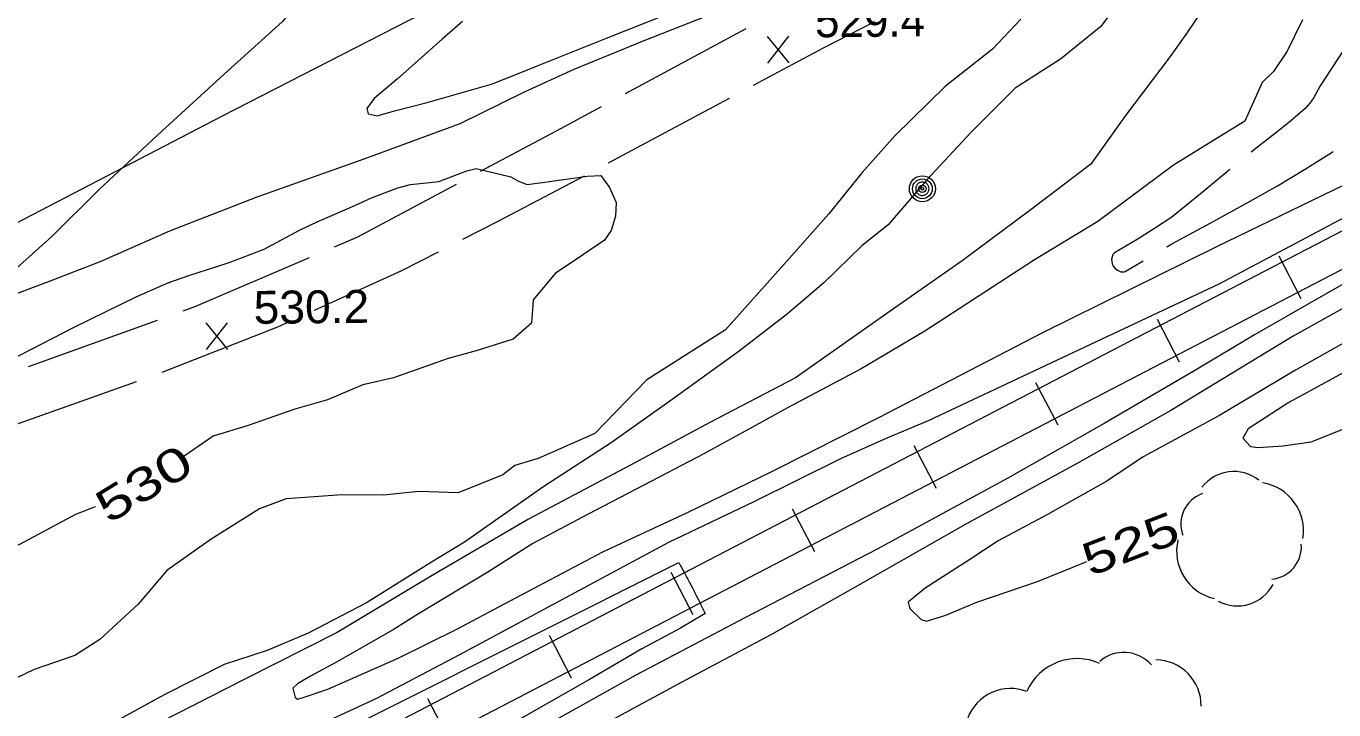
# Model space of a CAD drawing. Extents: x 2361284 to 2366480, y 6976556 to 6985346.
# Drawn here: x 2363543.7 to 2363734.5, y 6978376 to 6978475.7 of the extents above; entities that cross this region are included whole.
import ezdxf
from ezdxf.enums import TextEntityAlignment as Align

# ---------------------------------------------------------------- set-up
doc = ezdxf.new("R2010")
doc.units = 0
doc.header["$LTSCALE"] = 1.9
for name, color, linetype, lineweight in [('12', 7, 'Continuous', 13), ('13', 7, 'Continuous', 13), ('15', 7, 'Continuous', 13), ('16', 7, 'Continuous', 13), ('22', 7, 'Continuous', 13), ('29', 7, 'Continuous', 13), ('3', 7, 'Continuous', 13), ('4', 7, 'Continuous', 13)]:
    doc.layers.add(name, color=color, linetype=linetype, lineweight=lineweight)

msp = doc.modelspace()

# ---------------------------------------------------------------- linework, layer by layer
at = {"layer": '12'}
for p, q in [((2363655.029, 6978470.327), (2363651.912, 6978474.178)), ((2363651.949, 6978470.298), (2363654.992, 6978474.207)), ((2363573.112, 6978428.547), (2363569.995, 6978432.398)), ((2363570.032, 6978428.518), (2363573.075, 6978432.427))]:
    msp.add_line(p, q, dxfattribs=at)
for points in [[(2363737.784, 6978474.982), (2363732.461, 6978466.83)], [(2363578.447, 6978443.155), (2363583.591, 6978445.944), (2363586.18, 6978447.138), (2363591.678, 6978449.541), (2363594.118, 6978450.654), (2363597.944, 6978452.131), (2363599.79, 6978452.579), (2363603.905, 6978453.038), (2363608.03, 6978454.607), (2363609.397, 6978454.92), (2363614.409, 6978453.728), (2363615.435, 6978453.128), (2363616.76, 6978452.6), (2363619.077, 6978452.902), (2363625.549, 6978453.804), (2363627.588, 6978453.893), (2363628.814, 6978452.135), (2363629.785, 6978449.973), (2363629.724, 6978447.982), (2363629.064, 6978445.866), (2363628.088, 6978444.497), (2363623.845, 6978441.576), (2363620.943, 6978439.679), (2363617.68, 6978435.777), (2363617.442, 6978432.396), (2363614.755, 6978430.02), (2363609.389, 6978428.358), (2363605.31, 6978427.219), (2363597.317, 6978424.423), (2363592.837, 6978423.381), (2363587.657, 6978421.191), (2363582.919, 6978419.826), (2363576.082, 6978417.441), (2363571.007, 6978415.893), (2363566.138, 6978412.546)], [(2363515.594, 6978411.616), (2363518.509, 6978413.173), (2363522.787, 6978415.444), (2363524.253, 6978416.387), (2363527.009, 6978418.544), (2363530.255, 6978421.065), (2363531.851, 6978422.057), (2363535.169, 6978423.822), (2363550.704, 6978431.801), (2363559.863, 6978436.28), (2363564.543, 6978438.302), (2363567.454, 6978439.34), (2363571.386, 6978440.571), (2363573.335, 6978441.236), (2363578.447, 6978443.155)], [(2363736.285, 6978429.666), (2363728.944, 6978425.535), (2363717.766, 6978418.838), (2363706.733, 6978412.903), (2363701.405, 6978409.342), (2363692.771, 6978404.45), (2363685.558, 6978400.611), (2363681.275, 6978397.83), (2363674.903, 6978393.72), (2363672.432, 6978391.686), (2363672.548, 6978391.087), (2363672.732, 6978390.669), (2363672.792, 6978390.619), (2363674.316, 6978389.144), (2363675.098, 6978388.921), (2363677.93, 6978389.808), (2363682.443, 6978391.691), (2363691.274, 6978394.685), (2363698.497, 6978397.624)], [(2363553.773, 6978405.607), (2363550.904, 6978404.47), (2363542.745, 6978400.103), (2363533.897, 6978396.749), (2363528.23, 6978395.285), (2363522.714, 6978393.673), (2363515.296, 6978392.472), (2363509.674, 6978393.779), (2363505.594, 6978395.81), (2363501.625, 6978396.652), (2363499.643, 6978397.893), (2363497.188, 6978401.55), (2363500.058, 6978404.697), (2363506.655, 6978407.31), (2363514.191, 6978410.922), (2363515.594, 6978411.616)]]:
    msp.add_lwpolyline(points, dxfattribs=at)
at = {"layer": '13'}
for points in [[(2363600.209, 6978512.536), (2363600.592, 6978511.109), (2363600.693, 6978508.96), (2363599.919, 6978505.103), (2363598.289, 6978499.947), (2363594.732, 6978494.432), (2363590.634, 6978488.813), (2363585.928, 6978482.049), (2363581.052, 6978476.332), (2363572.594, 6978468.7), (2363563.503, 6978460.394), (2363554.453, 6978451.948), (2363547.468, 6978445.02), (2363541.3, 6978439.531)], [(2363735.594, 6978508.633), (2363734.052, 6978504.578), (2363729.975, 6978496.959), (2363725.354, 6978492.744), (2363721.346, 6978488.226), (2363717.887, 6978481.833), (2363712.937, 6978474.476), (2363710.648, 6978471.273), (2363704.149, 6978462.671), (2363699.066, 6978455.553), (2363690.18, 6978448.807), (2363680.32, 6978441.463), (2363669.799, 6978434.103), (2363655.97, 6978424.421), (2363643.482, 6978417.882), (2363631.81, 6978411.601), (2363617.015, 6978403.77), (2363602.732, 6978395.423), (2363589.099, 6978387.263), (2363575.424, 6978380.372), (2363558.465, 6978371.731)], [(2363704.87, 6978481.529), (2363700.535, 6978475.618), (2363694.65, 6978470.861), (2363688.02, 6978466.658), (2363681.602, 6978460.217), (2363675.166, 6978453.296), (2363669.509, 6978446.701)], [(2363540.633, 6978436.075), (2363547.1, 6978438.506), (2363554.643, 6978441.418), (2363564.671, 6978445.814), (2363577.425, 6978450.775), (2363593.044, 6978456.335), (2363607.054, 6978461.507), (2363616.442, 6978466.087), (2363623.661, 6978469.416), (2363633.891, 6978473.574), (2363645.927, 6978478.319)], [(2363688.874, 6978476.687), (2363684.746, 6978472.337), (2363677.867, 6978466.941), (2363670.475, 6978459.681), (2363665.726, 6978454.336), (2363660.843, 6978448.338), (2363653.877, 6978440.482), (2363645.783, 6978431.395), (2363634.281, 6978424.105), (2363626.706, 6978416.272), (2363618.4, 6978412.653), (2363615, 6978411.631), (2363613.283, 6978410.264), (2363606.726, 6978407.632), (2363600.984, 6978407.817), (2363595.84, 6978407.298), (2363589.798, 6978407.361), (2363581.643, 6978406.763), (2363577.762, 6978405.288), (2363570.69, 6978400.899), (2363564.222, 6978396.307), (2363560.069, 6978391.398), (2363554.437, 6978386.234), (2363550.819, 6978383.918), (2363544.867, 6978381.872), (2363536.944, 6978378.096)], [(2363729.958, 6978476.588), (2363727.731, 6978472.055), (2363725.719, 6978469.086), (2363724.095, 6978467.451), (2363721.537, 6978461.807), (2363711.149, 6978455.408), (2363700.096, 6978447.181), (2363690.729, 6978441.512), (2363674.836, 6978431.192), (2363665.558, 6978425.732), (2363654.812, 6978420.01), (2363649.678, 6978417.221), (2363642.595, 6978413.333), (2363636.087, 6978409.941), (2363625.738, 6978404.513), (2363617.638, 6978400.255), (2363611.077, 6978396.053), (2363600.944, 6978389.986), (2363597.426, 6978387.763), (2363589.339, 6978383.115), (2363585.2, 6978380.875), (2363583.28, 6978379.757), (2363582.616, 6978379.14), (2363582.979, 6978377.764), (2363583.361, 6978377.567), (2363584.149, 6978377.785), (2363587.728, 6978378.979), (2363597.986, 6978383.537), (2363606.535, 6978387.759), (2363613.501, 6978391.466), (2363627.88, 6978399.043), (2363640.206, 6978404.75), (2363652.51, 6978410.727), (2363668.046, 6978418.555), (2363692.179, 6978431.046), (2363717.381, 6978443.516), (2363748.62, 6978458.614)], [(2363607.403, 6978476.362), (2363604.397, 6978473.774), (2363597.883, 6978467.991), (2363594.5, 6978465.128), (2363593.424, 6978463.668), (2363593.591, 6978462.89), (2363594.914, 6978462.602), (2363597.477, 6978463.347), (2363602.245, 6978464.572), (2363611.76, 6978467.252), (2363618.166, 6978469.854), (2363628.377, 6978473.912), (2363636.857, 6978477.273)], [(2363576.252, 6978369.08), (2363594.762, 6978377.666), (2363607, 6978384.072), (2363630.322, 6978396.616), (2363637.477, 6978400.424), (2363649.921, 6978406.362), (2363662.602, 6978412.663), (2363669.354, 6978415.668), (2363675.38, 6978418.175), (2363717.81, 6978438.115), (2363738.53, 6978449.077)], [(2363669.509, 6978446.701), (2363665.727, 6978443.715), (2363660.109, 6978438.231), (2363654.801, 6978433.74), (2363647.743, 6978428.303), (2363638.327, 6978421.463), (2363629.098, 6978414.935), (2363619.229, 6978408.571), (2363607.655, 6978400.43), (2363602.872, 6978397.505), (2363593.379, 6978391.614), (2363584.87, 6978387.173), (2363578.854, 6978384.636), (2363572.614, 6978382.595), (2363563.854, 6978378.192), (2363551.886, 6978371.639)], [(2363739.535, 6978440.146), (2363731.936, 6978435.834), (2363722.944, 6978430.649), (2363714.601, 6978425.668), (2363701.006, 6978417.719), (2363686.941, 6978409.765), (2363667.779, 6978399.352), (2363648.692, 6978389.44), (2363632.69, 6978381.067), (2363615.721, 6978371.556)], [(2363745.079, 6978439.669), (2363728.597, 6978430.493), (2363710.749, 6978419.662), (2363696.961, 6978411.85), (2363680.835, 6978403.046), (2363664.661, 6978393.882), (2363652.396, 6978386.935), (2363639.372, 6978380), (2363626.547, 6978373.079)], [(2363737.5, 6978425.986), (2363727.969, 6978420.785), (2363722.044, 6978416.949), (2363721.257, 6978415.601), (2363722.368, 6978414.372), (2363723.5, 6978414.223), (2363727.129, 6978414.497), (2363731.253, 6978415.086), (2363739.154, 6978418.222)], [(2363405.325, 6978282.56), (2363422.035, 6978290.09), (2363437.374, 6978297.536), (2363463.246, 6978310.152), (2363487.406, 6978322.973), (2363501.936, 6978330.311), (2363516.094, 6978337.026), (2363536.605, 6978346.452), (2363559.428, 6978357.839), (2363574.2, 6978365.031), (2363638.945, 6978397.468)], [(2363638.945, 6978397.468), (2363639.215, 6978396.989), (2363639.349, 6978396.749), (2363639.549, 6978396.389), (2363639.847, 6978395.847), (2363640.141, 6978395.303), (2363640.286, 6978395.03), (2363640.575, 6978394.484), (2363640.718, 6978394.209), (2363640.93, 6978393.797), (2363641.182, 6978393.302), (2363641.307, 6978393.055), (2363641.494, 6978392.683), (2363641.771, 6978392.124), (2363642.046, 6978391.563), (2363642.182, 6978391.282), (2363642.453, 6978390.72), (2363642.587, 6978390.438), (2363642.786, 6978390.014)], [(2363642.786, 6978390.014), (2363639.176, 6978387.9), (2363633.564, 6978384.896), (2363625.907, 6978380.392), (2363616.428, 6978375.023), (2363606.946, 6978369.802), (2363594.728, 6978363.286), (2363579.475, 6978355.059), (2363566.19, 6978348.184), (2363547.231, 6978337.432), (2363527.891, 6978326.808), (2363510.392, 6978318.242), (2363498.065, 6978311.463), (2363484.205, 6978304.121), (2363469.093, 6978295.776), (2363456.646, 6978289.019), (2363441.956, 6978280.539), (2363428.841, 6978273.633), (2363411.984, 6978264.732), (2363392.595, 6978254.118)]]:
    msp.add_lwpolyline(points, dxfattribs=at)
at = {"layer": '15'}
for p, q in [((2363631.174, 6978465.867), (2363648.785, 6978475.356)), ((2363559.75, 6978423.806), (2363540.903, 6978417.127))]:
    msp.add_line(p, q, dxfattribs=at)
for points in [[(2363667.507, 6978476.314), (2363660.003, 6978472.461), (2363649.805, 6978467.014)], [(2363646.282, 6978465.131), (2363643.278, 6978463.522), (2363628.65, 6978455.694)], [(2363610.021, 6978454.526), (2363621.723, 6978460.778), (2363627.653, 6978463.973)], [(2363625.119, 6978453.82), (2363612.55, 6978447.219), (2363607.385, 6978444.57)], [(2363588.704, 6978443.512), (2363592.102, 6978444.965), (2363606.488, 6978452.643)], [(2363566.602, 6978434.182), (2363568.476, 6978434.859), (2363585.029, 6978441.937)], [(2363603.822, 6978442.746), (2363598.459, 6978440.005), (2363585.732, 6978434.234)], [(2363544.029, 6978426.037), (2363544.188, 6978426.088), (2363562.845, 6978432.826)], [(2363582.088, 6978432.58), (2363580.395, 6978431.814), (2363563.507, 6978425.192)]]:
    msp.add_lwpolyline(points, dxfattribs=at)
at = {"layer": '16'}
for centre, radius, start, end in [((2363719.964, 6978404.826), 5.917, 52.0512, 142.0512), ((2363723.026, 6978402.077), 7.097, 350.94772, 80.94772), ((2363716.937, 6978403.061), 4.728, 109.48599, 199.48599), ((2363718.696, 6978399.132), 7.097, 166.64396, 256.64396), ((2363725.07, 6978399.746), 4.728, 274.97177, 4.97177), ((2363720.461, 6978397.062), 5.917, 241.83279, 331.83279), ((2363703.894, 6978379.012), 5.349, 41.27227, 131.27227), ((2363697.07, 6978375.429), 8.028, 65.8378, 155.8378), ((2363708.488, 6978376.583), 6.693, 359.51873, 89.51873), ((2363687.365, 6978372.412), 6.693, 69.06312, 159.06313)]:
    msp.add_arc(centre, radius, start, end, dxfattribs=at)
at = {"layer": '22'}
for points in [[(2363732.491, 6978466.87), (2363731.557, 6978465.191), (2363731.004, 6978464.406), (2363730.361, 6978463.7), (2363728.229, 6978461.821), (2363726.025, 6978460.06), (2363723.393, 6978458.024), (2363722.46, 6978457.306)], [(2363710.162, 6978443.507), (2363710.888, 6978443.934), (2363716.608, 6978447.028), (2363722.308, 6978450.163), (2363726.298, 6978452.412), (2363730.236, 6978454.759), (2363732.184, 6978455.988), (2363734.133, 6978457.227), (2363734.451, 6978457.43)], [(2363719.344, 6978454.796), (2363715.862, 6978451.883), (2363710.881, 6978447.854), (2363708.376, 6978446.19), (2363705.831, 6978444.596), (2363704.191, 6978443.6), (2363702.55, 6978442.615), (2363702.342, 6978442.423), (2363702.214, 6978442.201), (2363702.108, 6978441.73), (2363702.122, 6978441.35), (2363702.185, 6978441.061), (2363702.359, 6978440.663), (2363702.632, 6978440.345), (2363702.984, 6978440.089), (2363703.266, 6978439.941), (2363703.476, 6978439.873), (2363703.787, 6978439.836), (2363703.936, 6978439.858), (2363704.076, 6978439.919), (2363706.721, 6978441.474)]]:
    msp.add_lwpolyline(points, dxfattribs=at)
at = {"layer": '29'}
for p, q in [((2363726.505, 6978442.182), (2363729.734, 6978435.973)), ((2363708.762, 6978432.964), (2363711.981, 6978426.754)), ((2363691.008, 6978423.744), (2363694.237, 6978417.534)), ((2363673.265, 6978414.525), (2363676.484, 6978408.315)), ((2363655.512, 6978405.306), (2363658.741, 6978399.096)), ((2363637.759, 6978396.086), (2363640.988, 6978389.877)), ((2363620.015, 6978386.867), (2363623.245, 6978380.657)), ((2363602.271, 6978377.637), (2363605.501, 6978371.429))]:
    msp.add_line(p, q, dxfattribs=at)
for points in [[(2363150.243, 6978141.478), (2363215.533, 6978175.42), (2363280.814, 6978209.362), (2363364.405, 6978252.83), (2363447.987, 6978296.307), (2363639.63, 6978395.934), (2363729.372, 6978442.55), (2363819.144, 6978489.116), (2363872.903, 6978516.859), (2363926.724, 6978544.483)], [(2363152.546, 6978137.038), (2363217.836, 6978170.982), (2363283.117, 6978204.924), (2363366.708, 6978248.391), (2363450.289, 6978291.867), (2363546.11, 6978341.683), (2363641.932, 6978391.496), (2363731.674, 6978438.111), (2363821.437, 6978484.668), (2363875.185, 6978512.41), (2363929.006, 6978540.034)]]:
    msp.add_lwpolyline(points, dxfattribs=at)
at = {"layer": '3'}
msp.add_lwpolyline([(2363938.462, 6978638.188), (2363842.885, 6978593.258), (2363745.482, 6978547.689), (2363698.71, 6978525.581), (2363675.402, 6978514.362), (2363652.17, 6978502.987), (2363640.587, 6978497.229), (2363599.569, 6978476.516), (2363572.307, 6978462.546), (2363517.928, 6978434.329), (2363417.601, 6978381.942), (2363311.373, 6978326.429), (2363206.577, 6978271.789), (2363109.125, 6978220.97)], dxfattribs=at)
for centre, radius, start, end in [((2510756.167, 6694462.226), 320038.438, 117.37709, 117.46624), ((2510756.166, 6694462.227), 320037.476, 117.37709, 117.46624), ((2362636.337, 6980291.321), 2022.191, 296.08986, 300.55103), ((2362636.337, 6980291.321), 2023.151, 296.08986, 300.55103)]:
    msp.add_arc(centre, radius, start, end, dxfattribs=at)
at = {"layer": '4'}
for radius in [1.9, 1.442, 0.539, 0.192]:
    msp.add_circle((2363674.489, 6978451.969), radius, dxfattribs=at)
for start, end in [(174.71552, 185.96556), (163.46611, 174.71615), (185.96287, 197.21291), (152.21535, 163.46538), (197.21479, 208.46483), (140.96646, 152.21649), (208.46822, 219.71826), (129.71376, 140.96379), (219.71376, 230.96379), (118.46406, 129.71409), (230.96397, 242.214), (107.21593, 118.46597), (242.21812, 253.46815), (95.96582, 107.21585), (84.71553, 95.96557), (73.46552, 84.71555), (62.21535, 73.46538), (287.21593, 298.46597), (50.96397, 62.214), (298.46406, 309.71409), (39.71588, 50.96591), (309.71589, 320.96592), (28.46656, 39.7166), (320.96646, 332.21649), (17.21479, 28.46483), (332.21419, 343.46422), (5.96345, 17.21348), (343.46611, 354.71615), (354.71553, 5.96557), (253.46258, 264.71261), (264.71553, 275.96557), (275.96582, 287.21585)]:
    msp.add_arc((2363674.489, 6978451.969), 0.973, start, end, dxfattribs=at)

# ---------------------------------------------------------------- texts
at = {"layer": '12'}
msp.add_text('529.4', height=4.799, rotation=0.545, dxfattribs=at).set_placement((2363658.838, 6978474.051))
at = {"layer": '12', "width": 1.05}
msp.add_text('530.2', height=4.799, rotation=0.545, dxfattribs=at).set_placement((2363576.921, 6978432.271))
at = {"layer": '12'}
for s, rotation, width, p in [(' 530 ', 31.478, 1.4, (2363562.124, 6978406.924)), (' 525 ', 21.066, 1.35, (2363705.716, 6978397.987))]:
    msp.add_text(s, height=4.799, rotation=rotation, dxfattribs=dict(at, width=width)).set_placement(p, align=Align.CENTER)

doc.saveas('drawing.dxf')
